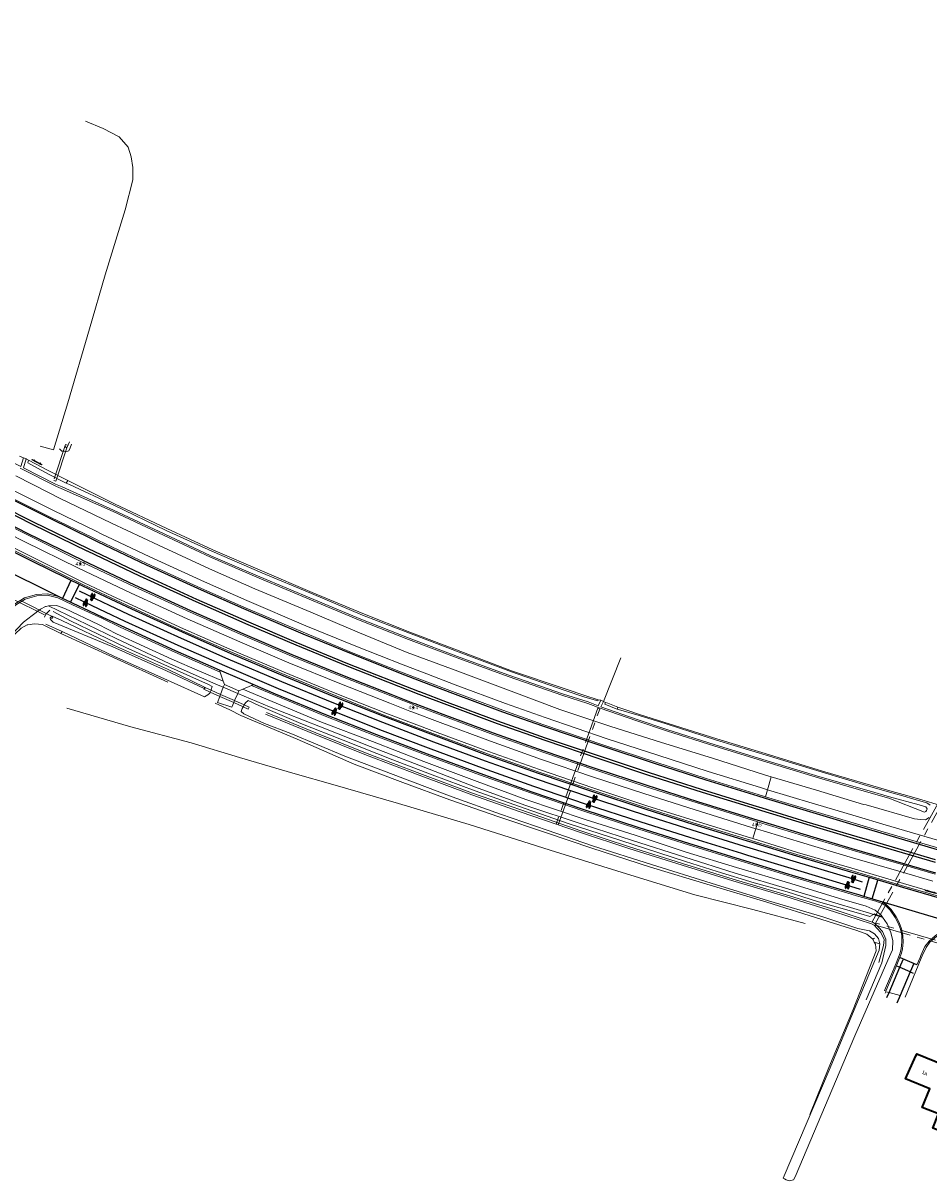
# Model space of a CAD drawing. Header units: metres. Extents: x 169249 to 194689, y 406250 to 412203.
# Tile 269 of 442: x 186732 to 186982, y 410191 to 410511. Entities that reach past the tile are written whole.
import ezdxf
from ezdxf.enums import TextEntityAlignment as Align

# ---------------------------------------------------------------- set-up
doc = ezdxf.new("R2010")
doc.units = ezdxf.units.M
doc.linetypes.add('BGT_NLCS_N264$0$AM-AS', pattern=[16, 10, -2, 2, -2])
doc.layers.get('0').update_dxf_attribs({"linetype": 'CONTINUOUS'})
for name, color, linetype, lineweight in [('BGT_NLCS_N264$0$B-WE-AM-AS_KUNSTWERK_DUIKER-GV', 252, 'BGT_NLCS_N264$0$AM-AS', 18), ('BGT_NLCS_N264$0$B-WE-FV-GELEIDING_WILDRASTER-G', 252, 'CONTINUOUS', 18), ('BGT_NLCS_N264$0$B-WE-GW-TALUD_KRUIN-G', 252, 'CONTINUOUS', 18), ('BGT_NLCS_N264$0$B-WE-GW-WATERGANG_INSTEEK-G', 252, 'CONTINUOUS', 18), ('BGT_NLCS_N264$0$B-WE-GW-WATERGANG_SLOOT_BODEM-G', 252, 'CONTINUOUS', 18), ('BGT_NLCS_N264$0$B-WE-OG-BREUKLIJN-G', 252, 'CONTINUOUS', 18), ('BGT_NLCS_N264$0$B-WE-OG-TOPOGRAFIE_BEBOUWING-G', 252, 'CONTINUOUS', 35), ('BGT_NLCS_N264$0$B-WE-OG-TOPOGRAFIE_CULTUURSCHEIDING-G', 252, 'CONTINUOUS', 18), ('BGT_NLCS_N264$0$B-WE-OG-TOPOGRAFIE_WATER-GV', 252, 'CONTINUOUS', 18), ('BGT_NLCS_N264$0$B-WE-OG-TOPOGRAFIE_WEG_BERM-GV', 252, 'CONTINUOUS', 18), ('BGT_NLCS_N264$0$B-WE-OG-TOPOGRAFIE_WEG_RIJWEG-GV', 252, 'CONTINUOUS', 18), ('BGT_NLCS_N264$0$B-WE-OG-TOPOGRAFIE_WEG_VERHARD-G', 252, 'CONTINUOUS', 18), ('BGT_NLCS_N264$0$B-WE-VW-MARKERING_SYMBOOL-S', 252, 'CONTINUOUS', 25), ('BGT_NLCS_N264$0$B-WE-VW-VERKEERSTEKEN_BORD-S', 252, 'CONTINUOUS', 25), ('X-XX-AL-REFERENTIE-G', 7, 'CONTINUOUS', 18)]:
    doc.layers.add(name, color=color, linetype=linetype, lineweight=lineweight)
for name, color, linetype in [('BGT_NLCS_N264$0$B-WE-IE-MEUBILAIR_WEGMEUBILAIR-S', 252, 'CONTINUOUS'), ('BGT_NLCS_N264$0$B-WE-OG-TOPOGRAFIE_WEG_RIJWEG-G', 252, 'CONTINUOUS'), ('BGT_NLCS_N264$0$B-WE-VW-MARKERING-G', 252, 'CONTINUOUS'), ('BGT_NLCS_N264$0$Label_Nummeraanduidingreeks', 252, 'CONTINUOUS'), ('BGT_NLCS_N264$0$Label_Puntobject', 252, 'CONTINUOUS')]:
    doc.layers.add(name, color=color, linetype=linetype)
doc.styles.add('BGT_NLCS_N264$0$STANDARD', font='txt')

# ---------------------------------------------------------------- blocks, each defined once
blk = doc.blocks.new('BGT_NLCS_N264$0$SIE-WEG_SCHRIKHEK')
for points in [[(-1.125, 0), (-1.125, 0.1), (-1.5, 0.1), (-1.5, 0)], [(-0.375, 0), (-0.375, 0.1), (-0.75, 0.1), (-0.75, 0)], [(0.375, 0.1), (0, 0.1), (0, 0), (0.375, 0)], [(1.125, 0), (1.125, 0.1), (0.75, 0.1), (0.75, 0)]]:
    blk.add_hatch(color=0).paths.add_polyline_path(points)
at = {"color": 0}
for p, q in [((-1.125, 0), (-1.125, 0.1)), ((-0.75, 0), (-0.75, 0.1)), ((-0.375, 0), (-0.375, 0.1)), ((0, 0.1), (0, 0)), ((0.375, 0.1), (0.375, 0)), ((0.75, 0.1), (0.75, 0)), ((1.125, 0.1), (1.125, 0))]:
    blk.add_line(p, q, dxfattribs=at)
at = {"flags": 128}
for points in [[(-1.5, 0.1), (1.5, 0.1), (1.5, 0), (-1.5, 0)], [(-1.0125, 0.1), (-1.0125, 0.25), (-0.8625, 0.25), (-0.8625, 0.1)], [(0.8625, 0.1), (0.8625, 0.25), (1.0125, 0.25), (1.0125, 0.1)]]:
    blk.add_lwpolyline(points, close=True, dxfattribs=at)
blk = doc.blocks.new('BGT_NLCS_N264$0$B-SVW-MARKERING_SYMBOOL_FIETS_2.0')
at = {"flags": 128}
for points in [[(-0.3, 1.14, 0.22312), (-0.36, 1.17, 0.22312), (-0.43, 1.14, 0.090648), (-0.51, 1, 0.047451), (-0.55, 0.83, 0.035374), (-0.57, 0.59, 0.035374), (-0.55, 0.35, 0.047451), (-0.51, 0.17, 0.090648), (-0.43, 0.03, 0.22312), (-0.36, 0, 0.22312), (-0.3, 0.03, 0.090648), (-0.22, 0.17, 0.047451), (-0.18, 0.35, 0.035374), (-0.16, 0.59, 0.035374), (-0.18, 0.83, 0.047451), (-0.22, 1, 0.038864), (-0.25, 1.07), (-0.24, 1.16), (0, 0.53), (0, 0.44, 0.544665), (0.06, 0.39), (0.14, 0.4, 0.008345), (0.15, 0.35, 0.047451), (0.19, 0.17, 0.090648), (0.27, 0.03, 0.22312), (0.33, 0, 0.22312), (0.4, 0.03, 0.090648), (0.48, 0.17, 0.047451), (0.52, 0.35, 0.035374), (0.53, 0.59, 0.035374), (0.52, 0.83, 0.047451), (0.48, 1, 0.090648), (0.4, 1.14, 0.22312), (0.33, 1.17, 0.22312), (0.27, 1.14)], [(-0.29, 1.14), (-0.22, 1.91), (-0.2, 1.96, -0.414214), (-0.13, 2), (-0.09, 2), (-0.09, 1.83), (-0.13, 1.83, 0.281777), (-0.19, 1.8), (-0.2, 1.6), (0.15, 1.6), (0.16, 1.73), (0.11, 1.78), (0.11, 1.85), (0.24, 1.85, -0.548946), (0.26, 1.83), (0.22, 1.67), (0.2, 1.69), (0.19, 1.54), (0.26, 1.14)]]:
    blk.add_lwpolyline(points, format="xyb", dxfattribs=at)
for points in [[(-0.27, 0.88), (-0.27, 0.81), (-0.31, 0.62), (-0.35, 0.55, -0.162278), (-0.36, 0.53, -0.720759), (-0.38, 0.55), (-0.38, 0.66), (-0.35, 0.75), (-0.31, 1, 0.01664), (-0.33, 1.03, 0.24906), (-0.36, 1.05, 0.24906), (-0.4, 1.03, 0.080527), (-0.46, 0.91, 0.039407), (-0.48, 0.78, 0.028874), (-0.49, 0.59, 0.028874), (-0.48, 0.4, 0.039407), (-0.46, 0.26, 0.080527), (-0.4, 0.15, 0.24906), (-0.36, 0.13, 0.24906), (-0.33, 0.15, 0.080527), (-0.27, 0.26, 0.039407), (-0.25, 0.4, 0.028874), (-0.24, 0.59, 0.028874), (-0.25, 0.78, 0.030907)], [(0.22, 1.06, 0.035986), (0.19, 1, 0.047451), (0.15, 0.83, 0.021905), (0.13, 0.68), (0.09, 0.68), (0.17, 1.3)], [(0.46, 0.59, 0.028874), (0.45, 0.78, 0.039407), (0.42, 0.91, 0.080527), (0.37, 1.03, 0.24906), (0.33, 1.05, 0.24906), (0.29, 1.03, 0.080527), (0.24, 0.91, 0.039407), (0.22, 0.78, 0.014843), (0.21, 0.68), (0.33, 0.68, -0.414214), (0.37, 0.64), (0.37, 0.53), (0.33, 0.46), (0.21, 0.42, 0.003097), (0.22, 0.4, 0.039407), (0.24, 0.26, 0.080527), (0.29, 0.15, 0.24906), (0.33, 0.13, 0.24906), (0.37, 0.15, 0.080527), (0.42, 0.26, 0.039407), (0.45, 0.4, 0.028874)]]:
    blk.add_lwpolyline(points, format="xyb", close=True, dxfattribs=at)
blk.add_lwpolyline([(-0.23, 1.29), (0, 0.68), (0.04, 0.68), (0.13, 1.43), (-0.22, 1.43)], close=True, dxfattribs=at)
for centre, start, end in [((-0.65, 0.85), 38.1274, 39.6888), ((0.62, 0.85), 140.3112, 141.8726)]:
    blk.add_arc(centre, 0.455, start, end)
blk = doc.blocks.new('BGT_NLCS_N264$0$SIE-WEG_PAAL_ALGEMEEN_TYPE_02-SO')
at = {"ltscale": 0.5}
h = blk.add_hatch(color=256, dxfattribs=at)
h.paths.add_polyline_path([(0, 0), (0.1875, 0, 0.41421356), (0, 0.1875)])
h.paths.add_polyline_path([(0, -0.1875), (0, 0), (-0.1875, 0, 0.41421356)])
for p, q in [((-0.1875, 0), (0.1875, 0)), ((0, -0.1875), (0, 0.1875))]:
    blk.add_line(p, q, dxfattribs=at)
blk.add_circle((0, 0), 0.1875, dxfattribs=at)
blk = doc.blocks.new('BGT_NLCS_N264')
at = {"layer": 'BGT_NLCS_N264$0$B-WE-AM-AS_KUNSTWERK_DUIKER-GV'}
for p, q in [((186783.56, 410326.46, 9.22), (186786.2, 410325.29, 9.24)), ((186786.41, 410325.85, 9.24), (186783.79, 410327.02, 9.22)), ((186786.2, 410325.29, 9.24), (186790.04, 410323.58, 9.27)), ((186790.29, 410324.13, 9.27), (186786.41, 410325.85, 9.24)), ((186790.04, 410323.58, 9.27), (186792.69, 410322.4, 9.29)), ((186792.98, 410322.93, 9.29), (186790.29, 410324.13, 9.27))]:
    blk.add_line(p, q, dxfattribs=at)
for points in [[(186740.86, 410384.81, 9.7), (186744.11, 410394.73, 9.64), (186743.54, 410394.92, 9.64), (186740.29, 410385, 9.7), (186740.86, 410384.81, 9.7)], [(186739.81, 410346.8, 9.29), (186740.08, 410347.33, 9.29), (186714.75, 410359.93, 9.28), (186714.48, 410359.39, 9.28), (186739.81, 410346.8, 9.29)], [(186781.87, 410327.5, 9.21), (186781.77, 410327.26, 9.21), (186783.56, 410326.46, 9.22)], [(186782.17, 410327.74, 9.21), (186782.01, 410327.81, 9.21), (186781.98, 410327.73, 9.21), (186781.87, 410327.5, 9.21)], [(186783.79, 410327.02, 9.22), (186782.54, 410327.57, 9.21), (186782.17, 410327.74, 9.21)], [(186792.69, 410322.4, 9.29), (186794.04, 410321.8, 9.3), (186794.29, 410322.35, 9.3), (186792.98, 410322.93, 9.29)], [(186879.76, 410289.75, 9.45), (186891.25, 410321.79, 9.45), (186890.69, 410321.99, 9.45), (186879.2, 410289.95, 9.45), (186879.76, 410289.75, 9.45)], [(186966.54, 410262.91, 9.38), (186967.42, 410262.42, 9.38), (186986.5, 410296.73, 9.36), (186985.63, 410297.22, 9.36), (186966.54, 410262.91, 9.38)], [(186999.28, 410252.84, 9.27), (186999.45, 410253.41, 9.27), (186967.64, 410262.6, 9.23), (186967.48, 410262.02, 9.23), (186999.28, 410252.84, 9.27)]]:
    blk.add_polyline3d(points, dxfattribs=at)
at = {"layer": 'BGT_NLCS_N264$0$B-WE-FV-GELEIDING_WILDRASTER-G'}
for p, q in [((186730.83, 410391.73, 10.22), (186731.91, 410391.27, 9.79)), ((186731.91, 410391.27, 9.79), (186732.63, 410390.96, 9.49)), ((186743.74, 410384.29, 10.02), (186743.73, 410384.27, 10.02)), ((186744.14, 410384.96, 10.07), (186743.74, 410384.29, 10.02)), ((186742.27, 410342.72, 0.59), (186742.62, 410343.24, 10.19)), ((186890.79, 410324.38, 9.94), (186891.56, 410324.21, 9.48)), ((186891.56, 410324.21, 9.48), (186892.27, 410323.88, 9.57)), ((186788.95, 410321.58, 10.27), (186784.92, 410323.38, 10.21)), ((186892.27, 410323.88, 9.57), (186892.86, 410323.59, 10.26)), ((186896.25, 410322.33, 10.26), (186896.07, 410321.78, 10.26)), ((186966.73, 410258.14, 10.5), (186967.24, 410258.41, 10.47)), ((186966.73, 410258.14, 10.5), (186967.17, 410257.31, 10.5))]:
    blk.add_line(p, q, dxfattribs=at)
for points in [[(186732.63, 410390.96, 9.49), (186732.72, 410390.93, 9.46), (186733.3, 410390.62, 9.49)], [(186733.3, 410390.62, 9.49), (186738.77, 410387.77, 9.78), (186744.14, 410384.96, 10.07)], [(186744.14, 410384.96, 10.07), (186757.13, 410378.56, 10.29), (186771.55, 410371.73, 10.16), (186784.25, 410365.87, 10.14), (186797.97, 410359.88, 10.3), (186811.75, 410354.03, 10.31), (186825.74, 410348.26, 10.22), (186838.73, 410343.04, 10.26), (186853.57, 410337.46, 10.33), (186866.89, 410332.34, 10.23), (186881.67, 410327.34, 10.29), (186887.37, 410325.48, 10.29), (186890.29, 410324.49, 10.23), (186890.79, 410324.38, 9.94)], [(186742.27, 410342.72, 10.22), (186737.19, 410345.13, 10.24), (186735.01, 410345.34, 10.23), (186733.13, 410345.07, 10.31), (186732.94, 410345.05, 10.32), (186731.24, 410344.13, 10.44), (186729.53, 410342.5, 10.45), (186727.98, 410341.05, 10.46), (186726.38, 410339.55, 10.43), (186724, 410331.65, 10.47)], [(186771.84, 410329.22, 10.13), (186756.82, 410336.02, 10.24), (186742.28, 410342.71, 10.22), (186742.27, 410342.72, 10.22)], [(186788.95, 410321.58, 10.27), (186792.01, 410320.01, 10.37), (186807.58, 410313.42, 10.29), (186823.34, 410306.58, 10.28), (186836.82, 410301.51, 10.32), (186849.82, 410296.7, 10.36), (186863.39, 410291.94, 10.32), (186876.5, 410287.59, 10.31), (186889.03, 410283.31, 10.32), (186905.28, 410278.07, 10.41), (186921.83, 410273.08, 10.38), (186937.45, 410268.38, 10.26), (186952.69, 410263.56, 10.34), (186962.36, 410260.5, 10.44), (186965.09, 410259.53, 10.48), (186966.73, 410258.14, 10.5)], [(186892.86, 410323.59, 10.26), (186892.89, 410323.57, 10.3), (186893.53, 410323.39, 10.32), (186896.25, 410322.33, 10.26)], [(186896.25, 410322.33, 10.26), (186899.3, 410321.31, 10.28), (186902.24, 410320.26, 10.23), (186923.59, 410313.53, 10.3), (186938.18, 410309.09, 10.28), (186952.8, 410304.63, 10.27), (186966.07, 410300.72, 10.32), (186972.13, 410298.96, 10.35), (186975.12, 410298.15, 10.38), (186978.13, 410297.31, 10.35), (186981.2, 410296.42, 10.33), (186984.3, 410295.44, 10.48), (186986.12, 410294.9, 10.57), (186991.98, 410293.15, 10.86), (186999.69, 410290.96, 10.73), (186999.89, 410290.9, 10.65)], [(186967.17, 410257.31, 10.5), (186967.46, 410256.76, 10.5), (186967.64, 410254.96, 10.5), (186961.33, 410238.66, 10.2), (186954.62, 410222.63, 10.22), (186949.33, 410209.64, 10.39)]]:
    blk.add_polyline3d(points, dxfattribs=at)
at = {"layer": 'BGT_NLCS_N264$0$B-WE-GW-TALUD_KRUIN-G'}
for points in [[(186738.84, 410350.31, 10.71), (186738.19, 410350.18, 10.74), (186738.03, 410350.15, 10.75), (186736.65, 410349.46, 10.73), (186734.3, 410347.66, 10.38)], [(186787.15, 410329.5, 10.62), (186780.59, 410332.3, 10.59), (186772.93, 410335.56, 10.58), (186757.61, 410342.63, 10.54), (186752.71, 410345.17, 10.61), (186743.35, 410349.62, 10.63), (186741.08, 410350.44, 10.73), (186739.04, 410350.35, 10.7), (186738.84, 410350.31, 10.71)], [(186792.54, 410327.27, 10.61), (186800.7, 410323.88, 10.68), (186814.29, 410318.19, 10.62), (186828.38, 410312.8, 10.65), (186842.64, 410307.27, 10.72), (186857.4, 410301.78, 10.72), (186870.79, 410296.79, 10.71), (186887.2, 410291.25, 10.68), (186901.09, 410286.93, 10.72), (186915.11, 410282.2, 10.66), (186929.07, 410278, 10.76), (186944.1, 410273.56, 10.8), (186957.51, 410269.43, 10.77), (186964.92, 410267.27, 10.87), (186967.41, 410266.2, 10.83), (186969.11, 410264.77, 10.79), (186969.47, 410264.25, 10.76)]]:
    blk.add_polyline3d(points, dxfattribs=at)
at = {"layer": 'BGT_NLCS_N264$0$B-WE-GW-WATERGANG_INSTEEK-G'}
for p, q in [((186738.09, 410345.29, 10.19), (186742.62, 410343.24, 10.19)), ((186783.56, 410326.46, 10.23), (186783.79, 410327.02, 10.3))]:
    blk.add_line(p, q, dxfattribs=at)
for points in [[(186741.89, 410393.75, 10.48), (186742.55, 410393.15, 10.39), (186743.26, 410393.08, 10.18), (186743.91, 410393.05, 10.06), (186744.45, 410393.19, 10.04), (186744.81, 410394.07, 10.11), (186745.23, 410395.08, 10.09)], [(186739.17, 410349.1, 10.28), (186738.09, 410348.03, 10.21), (186737.78, 410347.16, 10.18)], [(186783.79, 410327.02, 10.3), (186783.82, 410327.09, 10.31), (186784.05, 410328.03, 10.5), (186783.1, 410328.6, 10.09), (186777.09, 410331.27, 10.14), (186760.18, 410338.83, 10.13), (186744.91, 410346.17, 10.12), (186740.12, 410348.73, 10.19)], [(186742.62, 410343.24, 10.19), (186756.89, 410336.44, 10.18), (186771.78, 410329.74, 10.19), (186781.98, 410325.17, 10.23), (186782.92, 410325.7, 10.15), (186783.45, 410326.21, 10.19), (186783.56, 410326.46, 10.23)], [(186792.98, 410322.93, 10.27), (186793.27, 410323.53, 10.33), (186794.09, 410324.15, 10.37), (186796.95, 410322.79, 10.07), (186808.64, 410317.82, 10.14), (186820.3, 410313.19, 10.07), (186834.05, 410307.71, 10.18), (186844.91, 410303.59, 10.19), (186856.8, 410299.21, 10.17), (186870.62, 410294.3, 10.24)], [(186968.74, 410256.84, 10.44), (186968.3, 410258.31, 10.48), (186967.21, 410259.64, 10.45), (186965.81, 410260.43, 10.46), (186962.64, 410261.1, 10.45), (186952.94, 410264.31, 10.34), (186937.89, 410268.78, 10.33), (186922.02, 410273.65, 10.36), (186905.57, 410278.78, 10.39), (186889.29, 410283.95, 10.34), (186876.68, 410288.26, 10.33), (186863.77, 410292.7, 10.31), (186850.45, 410297.47, 10.33), (186839.46, 410301.66, 10.32), (186820.78, 410308.73, 10.3), (186805.82, 410315.07, 10.3), (186798.56, 410317.78, 10.36), (186792.88, 410320.44, 10.29), (186792.09, 410321.14, 10.15), (186792.43, 410321.98, 10.23), (186792.69, 410322.4, 10.24)], [(186792.69, 410322.4, 10.24), (186792.87, 410322.67, 10.25), (186792.98, 410322.93, 10.27)], [(186870.62, 410294.3, 10.24), (186882.79, 410290.07, 10.24), (186893.99, 410286.43, 10.2), (186903.9, 410283.22, 10.18), (186914.95, 410279.64, 10.21), (186923.76, 410276.82, 10.19), (186933.91, 410273.7, 10.19), (186943.06, 410271.2, 10.23), (186951.72, 410268.49, 10.21), (186963.45, 410265.17, 10.27), (186965.9, 410264.37, 10.27), (186966.9, 410264.97, 10.42)], [(186969.47, 410264.25, 10.76), (186970.74, 410262.36, 10.83), (186971.75, 410260.03, 10.86), (186972.32, 410257.71, 10.77), (186972.21, 410255.15, 10.76), (186970.92, 410252.35, 10.72), (186961.77, 410231.4, 10.87), (186945.27, 410192.37, 10.95), (186944.8, 410191.6, 10.89), (186943.71, 410191.3, 10.76), (186942.78, 410191.59, 10.75), (186942.36, 410191.84, 10.69), (186941.99, 410192.07, 10.63), (186954.97, 410222.58, 10.2), (186961.64, 410238.59, 10.2), (186968.51, 410255.07, 10.46), (186968.74, 410256.84, 10.44)], [(186966.9, 410264.97, 10.42), (186967.22, 410265.16, 10.47), (186969.47, 410264.25, 10.76)]]:
    blk.add_polyline3d(points, dxfattribs=at)
at = {"layer": 'BGT_NLCS_N264$0$B-WE-GW-WATERGANG_SLOOT_BODEM-G'}
blk.add_line((186897.09, 410335.99, 9.56), (186892.27, 410323.88, 9.57), dxfattribs=at)
for points in [[(186744.61, 410395.67, 9.64), (186743.98, 410394.19, 9.58), (186743.69, 410394.15, 9.64), (186743.41, 410394.36, 9.62)], [(186781.87, 410327.5, 9.46), (186771.51, 410332.38, 9.13), (186756.59, 410338.97, 9.23), (186740.11, 410345.86, 9.36), (186739.42, 410346.59, 9.3), (186739.34, 410347, 9.43), (186739.81, 410347.47, 9.39)], [(186739.81, 410347.47, 9.39), (186742.53, 410346.27, 9.22), (186756.79, 410339.42, 9.23), (186771.71, 410332.84, 9.13), (186782.17, 410327.74, 9.46), (186782.17, 410327.74, 9.46)], [(186782.17, 410327.74, 9.46), (186782.13, 410327.66, 9.46), (186782.01, 410327.43, 9.46), (186781.87, 410327.5, 9.46)], [(186968.44, 410251.67, 9.65), (186969.68, 410256.35, 9.59), (186969.89, 410258.01, 9.58), (186968.96, 410259.96, 9.55), (186967.92, 410261.12, 9.46), (186967.11, 410261.99, 9.29), (186966.36, 410262.43, 9.29), (186956.18, 410265.74, 9.35), (186942.66, 410269.91, 9.33), (186928.02, 410274.28, 9.27), (186914, 410278.62, 9.3), (186899.31, 410283.23, 9.34), (186885.89, 410287.64, 9.26), (186869.26, 410293.4, 9.26), (186855.92, 410298.07, 9.26), (186841.36, 410303.5, 9.21), (186826.73, 410308.99, 9.24), (186812.6, 410314.75, 9.2), (186798.88, 410320.34, 9.16)], [(186799.07, 410320.8, 9.16), (186812.79, 410315.21, 9.2), (186826.91, 410309.45, 9.24), (186841.54, 410303.97, 9.21), (186856.1, 410298.54, 9.26), (186869.42, 410293.87, 9.26), (186886.05, 410288.11, 9.26), (186899.46, 410283.71, 9.34), (186914.15, 410279.1, 9.3), (186928.17, 410274.75, 9.27), (186942.8, 410270.38, 9.33), (186956.33, 410266.22, 9.35), (186966.57, 410262.89, 9.29), (186967.43, 410262.39, 9.29), (186968.29, 410261.46, 9.46), (186969.39, 410260.24, 9.55), (186970.35, 410258.19, 9.58), (186970.31, 410256.35, 9.59), (186969.25, 410251.64, 9.65), (186964.88, 410241.39, 9.72)]]:
    blk.add_polyline3d(points, dxfattribs=at)
at = {"layer": 'BGT_NLCS_N264$0$B-WE-OG-BREUKLIJN-G'}
for p, q in [((186787.15, 410327.8, 10.13), (186791.18, 410326.1, 10.14)), ((186966.9, 410264.97, 10.5), (186969.52, 410264.12, 10.81))]:
    blk.add_line(p, q, dxfattribs=at)
for points in [[(186738.84, 410350.31, 10.71), (186757.53, 410341.29, 10.14), (186772.41, 410334.3, 10.13), (186785.14, 410328.65, 10.12), (186787.15, 410327.8, 10.13)], [(186734.3, 410347.66, 10.38), (186731.92, 410345.86, 10.44), (186730.1, 410343.91, 10.43), (186729.04, 410342.74, 10.41), (186725.92, 410340.72, 10.49), (186724.56, 410341, 10.63)], [(186791.18, 410326.1, 10.14), (186799.98, 410322.38, 10.18), (186814.07, 410316.83, 10.22), (186827.76, 410311.44, 10.19), (186842.45, 410305.78, 10.14), (186856.88, 410300.15, 10.24), (186870.53, 410295.22, 10.29), (186886.71, 410289.84, 10.26), (186900.35, 410285.42, 10.26), (186914.77, 410280.85, 10.28), (186928.69, 410276.43, 10.31), (186943.55, 410271.98, 10.33), (186957.2, 410267.96, 10.36), (186965.87, 410265.3, 10.38), (186966.9, 410264.97, 10.5)]]:
    blk.add_polyline3d(points, dxfattribs=at)
at = {"layer": 'BGT_NLCS_N264$0$B-WE-OG-TOPOGRAFIE_BEBOUWING-G'}
blk.add_polyline3d([(186993.4, 410220.54, 15.18), (186990.17, 410212.54, 14.12), (186992.05, 410211.99, 14), (186988.65, 410203.79, 13.89), (186983.37, 410205.84, 13.94), (186984.9, 410209.82, 14.19), (186980.43, 410211.61, 14.27), (186982.51, 410216.72, 15), (186975.83, 410219.48, 15.05), (186978.67, 410225.84, 15.1), (186978.88, 410226.31, 15.11), (186978.95, 410226.47, 15.11), (186993.4, 410220.54, 15.18)], dxfattribs=at)
at = {"layer": 'BGT_NLCS_N264$0$B-WE-OG-TOPOGRAFIE_CULTUURSCHEIDING-G'}
blk.add_line((186968.74, 410256.84, 10.44), (186967.17, 410257.31, 5.85), dxfattribs=at)
blk.add_polyline3d([(186948.08, 410262.44, 10.31), (186933.57, 410266.31, 10.29), (186917.55, 410270.4, 10.33), (186898.68, 410276.17, 10.3), (186877.52, 410282.73, 10.31), (186855.13, 410289.84, 10.38), (186835.65, 410295.7, 10.29), (186818.06, 410300.76, 10.32), (186806.37, 410304.02, 10.23), (186791.64, 410308.42, 10.24), (186778.26, 410312.42, 10.28), (186761.57, 410316.88, 10.16), (186743.87, 410322.04, 10.1)], dxfattribs=at)
at = {"layer": 'BGT_NLCS_N264$0$B-WE-OG-TOPOGRAFIE_WATER-GV'}
for points in [[(186892.27, 410323.88, 9.57), (186891.53, 410322.43, 9.4), (186901.63, 410318.87, 9.54), (186909.8, 410316.15, 9.47), (186923.19, 410311.92, 9.49), (186938.45, 410307.22, 9.46), (186952.13, 410303.06, 9.47), (186965.75, 410299.13, 9.46), (186971.33, 410297.53, 9.52), (186979.54, 410295.31, 9.52), (186981.42, 410294.74, 9.85), (186981.81, 410294.17, 9.8), (186981.62, 410293.71, 9.87), (186981.44, 410293.47, 9.85), (186981.04, 410293.3, 9.8), (186971.22, 410297.14, 9.52), (186965.64, 410298.74, 9.46), (186952.01, 410302.67, 9.47), (186938.33, 410306.84, 9.46), (186923.07, 410311.53, 9.49), (186909.68, 410315.77, 9.47), (186901.5, 410318.49, 9.54), (186891.39, 410322.06, 9.4), (186887.96, 410323.36, 9.5), (186881.07, 410325.5, 9.47), (186865.96, 410330.8, 9.51), (186852.56, 410335.67, 9.49), (186838.41, 410341.07, 9.46), (186825.04, 410346.26, 9.49), (186812.06, 410351.71, 9.47), (186797.12, 410358.02, 9.49), (186783.59, 410363.84, 9.48), (186770.61, 410369.9, 9.49), (186756.68, 410376.42, 9.51), (186742.38, 410382.78, 9.49), (186741.09, 410383.3, 9.45), (186731.01, 410388.38, 9.43)], [(186547.41, 410518.81, 9.5), (186546.37, 410513.14, 9.51), (186547.04, 410507.25, 9.53), (186551.29, 410498.35, 9.4), (186555.86, 410492.89, 9.6), (186560.37, 410484.69, 9.47), (186573.78, 410476.16, 9.49), (186585.46, 410469.23, 9.49), (186599.7, 410461.21, 9.52), (186609.84, 410455.48, 9.53), (186624.24, 410447.28, 9.45), (186639.24, 410439.18, 9.48), (186652.25, 410431.42, 9.47), (186665.35, 410423.9, 9.53), (186677.15, 410417.5, 9.54), (186691.91, 410409.31, 9.5), (186704.23, 410402.67, 9.46), (186718.21, 410395.29, 9.51), (186731.19, 410388.84, 9.43), (186731.91, 410391.27, 9.79)], [(186729.83, 410386.28, 10.76), (186738.82, 410381.64, 10.77), (186741.9, 410380.16, 10.77), (186756.23, 410373.18, 10.8), (186769.28, 410367.07, 10.83), (186783.38, 410360.58, 10.75), (186795.93, 410355.07, 10.88), (186811.4, 410348.56, 10.88), (186824.79, 410342.9, 10.87), (186838.03, 410337.47, 10.77), (186852.05, 410332.3, 10.76), (186866.01, 410327.01, 10.76), (186880.26, 410321.68, 11.05), (186894, 410317.09, 10.98), (186908.37, 410312.58, 11.02), (186922.45, 410308.18, 10.95), (186936.83, 410303.56, 10.94), (186938.69, 410303.02, 10.94)], [(186732.63, 410390.96, 9.49), (186731.89, 410388.49, 9.43), (186740.75, 410383.95, 9.45), (186742.62, 410383.23, 9.49), (186756.85, 410376.78, 9.51), (186770.78, 410370.26, 9.49), (186783.75, 410364.2, 9.48), (186797.28, 410358.39, 9.49), (186812.21, 410352.08, 9.47), (186825.19, 410346.63, 9.49), (186838.56, 410341.44, 9.46), (186852.7, 410336.05, 9.49), (186866.09, 410331.18, 9.51), (186881.19, 410325.88, 9.47), (186888.08, 410323.75, 9.5), (186890.78, 410322.68, 9.49), (186891.56, 410324.21, 9.48)], [(186743.74, 410384.29, 10.01), (186743.33, 410384.48, 9.97), (186738.8, 410386.74, 10.1), (186733.1, 410389.93, 10.16), (186733.3, 410390.62, 9.49)], [(186890.79, 410324.38, 9.94), (186890.69, 410324.03, 10.25), (186887.17, 410325.08, 10.28), (186881.41, 410326.99, 10.29), (186866.83, 410332.06, 10.23), (186853.57, 410337.1, 10.31), (186838.62, 410342.79, 10.24), (186825.63, 410347.8, 10.23), (186811.56, 410353.77, 10.29), (186797.87, 410359.42, 10.3), (186784.01, 410365.43, 10.23), (186771.41, 410371.14, 10.17), (186756.95, 410378.15, 10.26), (186744.66, 410383.87, 10.09), (186743.74, 410384.29, 10.01)], [(186938.69, 410303.02, 10.94), (186951.14, 410299.38, 11), (186964.16, 410295.41, 11.05), (186964.89, 410295.28, 10.98), (186978.31, 410291.46, 10.96), (186979.94, 410291.24, 10.91), (186981.34, 410291.15, 10.88), (186982.35, 410291.81, 10.74)], [(186982.62, 410295.2, 10.44), (186981.73, 410295.81, 10.36), (186978.09, 410296.9, 10.33), (186975.02, 410297.8, 10.31), (186971.98, 410298.63, 10.37), (186965.95, 410300.34, 10.24), (186952.44, 410304.41, 10.29), (186938.2, 410308.76, 10.28), (186923.54, 410313.2, 10.27), (186909.64, 410317.71, 10.35), (186902.12, 410320.03, 10.27), (186895.8, 410321.82, 10.26), (186892.67, 410323.17, 10.3), (186892.86, 410323.59, 10.26)]]:
    blk.add_polyline3d(points, dxfattribs=at)
at = {"layer": 'BGT_NLCS_N264$0$B-WE-OG-TOPOGRAFIE_WEG_BERM-GV'}
for p, q in [((186937.65, 410299.47, 11.22), (186938.69, 410303.02, 10.94)), ((186937.09, 410297.55, 11.22), (186937.65, 410299.47, 11.22)), ((186934.39, 410288.68, 11.23), (186934.97, 410290.59, 11.23)), ((186933.67, 410286.34, 11.02), (186933.55, 410285.96, 10.99)), ((186934.39, 410288.68, 11.23), (186933.67, 410286.34, 11.02))]:
    blk.add_line(p, q, dxfattribs=at)
for points in [[(186937.65, 410299.47, 11.22), (186935.66, 410300.07, 11.22), (186921.24, 410304.51, 11.21), (186907.34, 410309.01, 11.22), (186893.34, 410313.57, 11.21), (186876.17, 410319.45, 11.18), (186865.17, 410323.34, 11.16), (186851.28, 410328.5, 11.16), (186843.41, 410331.5, 11.15), (186836.91, 410333.98, 11.14), (186823.8, 410339.15, 11.13), (186810.02, 410344.85, 11.13), (186793.68, 410351.85, 11.11), (186781.96, 410357, 11.09), (186766.84, 410363.91, 11.09), (186753.38, 410370.29, 11.06), (186752.02, 410370.95, 11.06), (186740.23, 410376.69, 11.06), (186726.96, 410383.3, 11.05)], [(186933.55, 410285.96, 10.99), (186932.02, 410286.43, 10.99), (186917.33, 410290.95, 10.98), (186904.28, 410295.05, 10.95), (186889.32, 410300.01, 10.96), (186874.58, 410305.05, 10.94), (186860.48, 410310.02, 10.92), (186846.27, 410315.28, 10.92), (186832.08, 410320.66, 10.89), (186818.1, 410326.2, 10.87), (186804.01, 410332.02, 10.89), (186789.62, 410338.09, 10.88), (186776.21, 410344.02, 10.84), (186762.17, 410350.42, 10.85), (186756.51, 410353.05, 10.83), (186748.71, 410356.74, 10.83), (186734.93, 410363.51, 10.91), (186721.49, 410370.2, 10.91)], [(186934.39, 410288.68, 11.23), (186934.38, 410288.68, 11.23), (186917.6, 410293.91, 11.2), (186903.47, 410298.39, 11.19), (186889.23, 410303.07, 11.18), (186875.16, 410307.84, 11.17), (186861.04, 410312.88, 11.16), (186847.13, 410318.03, 11.14), (186839.34, 410321.02, 11.13), (186838.75, 410321.24, 11.13), (186833.19, 410323.39, 11.13), (186819.37, 410328.83, 11.11), (186805.28, 410334.56, 11.09), (186791.72, 410340.37, 11.09), (186777.15, 410346.78, 11.07), (186761.74, 410353.8, 11.06), (186747.12, 410360.74, 11.06), (186747.11, 410360.75, 11.06), (186732.14, 410368.14, 11.04), (186723.01, 410372.73, 11.04)], [(186986.84, 410284.89, 11.25), (186969.56, 410289.92, 11.24), (186962.8, 410291.95, 11.24), (186949.99, 410295.75, 11.23), (186937.67, 410299.46, 11.22), (186937.65, 410299.47, 11.22)], [(186933.55, 410285.96, 10.99), (186945.96, 410282.15, 11), (186960.92, 410277.76, 11.02), (186975.28, 410273.5, 11.11), (187003.63, 410265.25, 11.05)], [(186983.39, 410274.16, 11.27), (186974.61, 410276.74, 11.26), (186960.45, 410280.86, 11.24), (186946.74, 410284.94, 11.23), (186934.55, 410288.63, 11.23), (186934.39, 410288.68, 11.23)]]:
    blk.add_polyline3d(points, dxfattribs=at)
at = {"layer": 'BGT_NLCS_N264$0$B-WE-OG-TOPOGRAFIE_WEG_RIJWEG-G'}
for p, q in [((186741.58, 410352.91, 10.79), (186719.36, 410363.93, 10.77)), ((186742.68, 410352.39, 10.78), (186741.58, 410352.91, 10.79)), ((186744.91, 410351.33, 10.74), (186742.68, 410352.39, 10.78)), ((186967.72, 410268.97, 10.96), (186964.31, 410269.98, 10.93)), ((186992.24, 410261.65, 10.96), (186967.72, 410268.97, 10.96))]:
    blk.add_line(p, q, dxfattribs=at)
for points in [[(186721.04, 410369.31, 10.91), (186734.49, 410362.61, 10.91), (186748.27, 410355.84, 10.83), (186756.08, 410352.14, 10.83), (186761.75, 410349.51, 10.85), (186775.8, 410343.11, 10.84), (186789.23, 410337.17, 10.88), (186803.62, 410331.1, 10.89), (186817.72, 410325.28, 10.87), (186831.72, 410319.73, 10.89), (186845.92, 410314.34, 10.92), (186860.14, 410309.08, 10.92), (186874.25, 410304.1, 10.94), (186889, 410299.06, 10.96), (186903.97, 410294.1, 10.95), (186917.03, 410289.99, 10.98), (186931.73, 410285.47, 10.99), (186933.26, 410285, 10.99), (186945.67, 410281.19, 11), (186960.63, 410276.8, 11.02), (186965.77, 410275.28, 11.05)], [(186786.1, 410332.54, 10.73), (186773.93, 410337.93, 10.71), (186758.89, 410344.77, 10.72), (186753.89, 410347.09, 10.71), (186749.98, 410348.97, 10.7), (186745.64, 410350.99, 10.73), (186744.91, 410351.33, 10.74)], [(186795.43, 410328.56, 10.74), (186786.73, 410332.26, 10.74), (186786.1, 410332.54, 10.73)], [(186964.31, 410269.98, 10.93), (186962.89, 410270.4, 10.92), (186959.01, 410271.51, 10.89), (186944.59, 410275.78, 10.88), (186931.65, 410279.73, 10.86), (186930.17, 410280.18, 10.86), (186915.85, 410284.6, 10.83), (186902.12, 410288.97, 10.8), (186886.7, 410294.03, 10.82), (186872.54, 410298.83, 10.82), (186858.21, 410303.92, 10.79), (186843.65, 410309.29, 10.77), (186829.61, 410314.65, 10.75), (186815.51, 410320.19, 10.73), (186801.61, 410325.93, 10.74), (186795.43, 410328.56, 10.74)], [(186965.77, 410275.28, 11.05), (186975, 410272.54, 11.11), (186996.51, 410266.28, 11.07)]]:
    blk.add_polyline3d(points, dxfattribs=at)
at = {"layer": 'BGT_NLCS_N264$0$B-WE-OG-TOPOGRAFIE_WEG_RIJWEG-GV'}
for points in [[(186937.09, 410297.55, 11.22), (186935.08, 410298.16, 11.22), (186920.64, 410302.6, 11.21), (186906.72, 410307.11, 11.22), (186892.7, 410311.67, 11.21), (186875.51, 410317.56, 11.18), (186864.48, 410321.46, 11.16), (186850.58, 410326.63, 11.16), (186842.7, 410329.63, 11.15), (186836.18, 410332.12, 11.14), (186823.05, 410337.29, 11.13), (186809.24, 410343.01, 11.13), (186792.88, 410350.01, 11.11), (186781.14, 410355.17, 11.09), (186766, 410362.09, 11.09), (186752.52, 410368.48, 11.06), (186751.15, 410369.15, 11.06), (186739.34, 410374.9, 11.06), (186726.05, 410381.52, 11.05)], [(186723.92, 410374.52, 11.04), (186733.03, 410369.93, 11.04), (186748, 410362.54, 11.06), (186748, 410362.54, 11.06), (186762.58, 410355.62, 11.06), (186777.97, 410348.61, 11.07), (186792.52, 410342.21, 11.09), (186806.05, 410336.41, 11.09), (186820.11, 410330.69, 11.11), (186833.91, 410325.25, 11.13), (186839.47, 410323.11, 11.13), (186840.06, 410322.89, 11.13), (186847.84, 410319.91, 11.14), (186861.73, 410314.76, 11.16), (186875.82, 410309.73, 11.17), (186889.87, 410304.97, 11.18), (186904.08, 410300.29, 11.19), (186918.2, 410295.82, 11.2), (186934.97, 410290.59, 11.23)], [(186986.28, 410282.97, 11.25), (186969, 410288.01, 11.24), (186962.23, 410290.03, 11.24), (186949.42, 410293.83, 11.23), (186937.09, 410297.55, 11.22)], [(186934.97, 410290.59, 11.23), (186935.14, 410290.54, 11.23), (186947.32, 410286.85, 11.23), (186961.02, 410282.78, 11.24), (186975.18, 410278.66, 11.26), (186983.96, 410276.08, 11.27)]]:
    blk.add_polyline3d(points, dxfattribs=at)
at = {"layer": 'BGT_NLCS_N264$0$B-WE-OG-TOPOGRAFIE_WEG_VERHARD-G'}
for p, q in [((186786.1, 410332.54, 10.73), (186786.28, 410332.01, 10.71)), ((186787.15, 410329.5, 10.62), (186786.28, 410332.01, 10.71)), ((186786.41, 410325.85, 10.4), (186787.15, 410327.8, 10.53)), ((186787.46, 410328.59, 10.58), (186787.15, 410329.5, 10.62)), ((186787.15, 410327.8, 10.53), (186787.46, 410328.59, 10.58)), ((186791.49, 410326.8, 10.57), (186787.46, 410328.59, 10.58)), ((186794.94, 410328.34, 10.72), (186792.54, 410327.27, 10.61)), ((186794.94, 410328.34, 10.72), (186795.43, 410328.56, 10.74)), ((186786.2, 410325.29, 10.36), (186786.41, 410325.85, 10.4)), ((186791.18, 410326.1, 10.53), (186790.29, 410324.13, 10.41)), ((186791.49, 410326.8, 10.57), (186791.18, 410326.1, 10.53)), ((186792.54, 410327.27, 10.61), (186791.49, 410326.8, 10.57)), ((186790.29, 410324.13, 10.41), (186790.04, 410323.58, 10.38)), ((186974.3, 410242.53, 2.15), (186971.24, 410243.37, 8.92))]:
    blk.add_line(p, q, dxfattribs=at)
for points in [[(186736.58, 410394.47, 10.62), (186740.26, 410393.44, 10.61), (186744.2, 410406.49, 10.6), (186750.18, 410426.97, 10.56), (186754.55, 410441.85, 10.58), (186760.01, 410459.9, 10.58), (186762.12, 410468.2, 10.56), (186762.19, 410471.55, 10.58), (186761.71, 410474.5, 10.61), (186760.9, 410477.18, 10.59), (186758.38, 410480.04, 10.5), (186753.99, 410482.38, 10.58), (186749.11, 410484.39, 10.67)], [(187003.49, 410264.66, 11.05), (186974.67, 410273.03, 11.11), (186960.76, 410277.12, 11.03), (186945.73, 410281.56, 10.98), (186933.37, 410285.38, 11.01), (186932.96, 410285.51, 11.01), (186917.1, 410290.34, 10.97), (186904.13, 410294.51, 10.94), (186889.1, 410299.43, 10.96), (186874.26, 410304.46, 10.95), (186860.23, 410309.38, 10.91), (186846.57, 410314.49, 10.89), (186831.83, 410319.98, 10.89), (186817.88, 410325.63, 10.87), (186803.32, 410331.6, 10.88), (186789.44, 410337.5, 10.86), (186775.89, 410343.4, 10.84), (186761.92, 410349.86, 10.84), (186756.15, 410352.52, 10.83), (186748.52, 410356.11, 10.82), (186734.67, 410362.97, 10.91), (186721.22, 410369.67, 10.91)], [(186741.58, 410352.91, 10.79), (186738.54, 410353.66, 10.76), (186735.51, 410353.51, 10.72), (186732.22, 410352.54, 10.68), (186729.46, 410350.79, 10.69), (186727.94, 410349.15, 10.72), (186726.8, 410347.42, 10.72), (186725.81, 410345.07, 10.73), (186724.6, 410341.14, 10.63)], [(186724.6, 410341.14, 10.63), (186725, 410341.09, 10.63), (186726.19, 410344.93, 10.73), (186727.15, 410347.23, 10.72), (186728.25, 410348.9, 10.72), (186729.72, 410350.48, 10.69), (186732.39, 410352.17, 10.68), (186735.58, 410353.11, 10.72), (186738.5, 410353.26, 10.76), (186741.44, 410352.53, 10.79), (186745.47, 410350.62, 10.73), (186749.88, 410348.59, 10.68), (186753.74, 410346.79, 10.7), (186758.67, 410344.43, 10.67), (186773.77, 410337.54, 10.69), (186786.28, 410332.01, 10.71)], [(186794.94, 410328.34, 10.72), (186801.56, 410325.55, 10.73), (186815.36, 410319.85, 10.71), (186829.45, 410314.29, 10.73), (186843.5, 410308.92, 10.73), (186858.02, 410303.55, 10.75), (186872.35, 410298.51, 10.78), (186886.59, 410293.65, 10.8), (186902.03, 410288.6, 10.79), (186915.76, 410284.23, 10.81), (186930.11, 410279.79, 10.82), (186944.49, 410275.42, 10.86), (186958.94, 410271.12, 10.85), (186962.91, 410269.92, 10.89), (186967.63, 410268.61, 10.94), (186969.33, 410268.04, 10.92), (186970.35, 410267.39, 10.95), (186971.55, 410266.16, 10.94), (186972.89, 410264.1, 10.92), (186973.79, 410262.57, 10.93), (186974.4, 410260.93, 10.91), (186974.75, 410259.13, 10.92), (186974.81, 410257.34, 10.94), (186974.61, 410255.52, 10.98), (186974.34, 410254.35, 11.04), (186973.2, 410251.54, 10.98), (186971.67, 410247.82, 10.87), (186969.96, 410243.94, 10.86), (186970.35, 410243.73, 10.98), (186972.01, 410247.74, 10.97), (186973.54, 410251.48, 11.03), (186974.68, 410254.26, 11), (186975, 410255.48, 11.03), (186975.17, 410257.29, 11), (186975.08, 410259.17, 10.96), (186974.73, 410261.03, 10.88), (186974.03, 410262.75, 10.93), (186973.21, 410264.33, 10.95), (186971.83, 410266.35, 10.93), (186970.57, 410267.66, 10.92), (186969.45, 410268.36, 10.96), (186967.72, 410268.97, 10.96)], [(186790.04, 410323.58, 10.38), (186789.49, 410322.34, 10.3), (186785.57, 410323.64, 10.26), (186786.2, 410325.29, 10.36)], [(187084.7, 410234.87, 10.92), (187073.69, 410237.92, 10.95), (187058.61, 410242.08, 10.91), (187044.72, 410246.15, 10.93), (187030.36, 410250.32, 10.92), (187016.09, 410254.45, 10.91), (187002.13, 410258.51, 10.86), (186995.34, 410260.48, 10.94), (186992.23, 410261.29, 10.93), (186990.42, 410261.21, 10.9), (186988.57, 410260.84, 10.9), (186986.36, 410260.12, 10.89), (186984.34, 410258.91, 10.88), (186982.53, 410257.27, 10.89), (186981.48, 410255.83, 10.92), (186980.39, 410253.5, 10.98), (186980.12, 410252.92, 11), (186975.66, 410242.11, 10.86)], [(186992.24, 410261.65, 10.96), (186990.4, 410261.6, 10.93), (186988.57, 410261.25, 10.93), (186986.27, 410260.5, 10.9), (186984.11, 410259.19, 10.89), (186982.3, 410257.56, 10.93), (186981.18, 410256.09, 10.95), (186980.05, 410253.62, 10.97), (186979.81, 410253.11, 10.97), (186978.97, 410251.09, 8.94)], [(186971.24, 410243.37, 8.92), (186970.31, 410243.62, 10.96), (186970.17, 410243.2, 10.92)]]:
    blk.add_polyline3d(points, dxfattribs=at)
at = {"layer": 'BGT_NLCS_N264$0$B-WE-VW-MARKERING-G'}
for p, q in [((186745.04, 410357.38, 10.9), (186742.68, 410352.39, 10.78)), ((186744.91, 410351.33, 10.74), (186747.37, 410356.2, 10.85)), ((186742.68, 410352.39, 10.78), (186742.68, 410352.39, 10.78)), ((186744.91, 410351.33, 10.74), (186744.91, 410351.33, 10.74)), ((186965.77, 410275.28, 11), (186964.31, 410269.98, 10.93)), ((186965.78, 410275.31, 11.01), (186965.77, 410275.28, 11)), ((186966.61, 410269.3, 10.95), (186968.13, 410274.44, 11.06)), ((186964.31, 410269.98, 10.93), (186964.31, 410269.98, 10.93)), ((186974.2, 410250.37, 11.02), (186975.13, 410252.55, 11.04)), ((186978.97, 410251.09, 0), (186974.45, 410252.98, 11.01)), ((186978.07, 410251.41, 11.02), (186977.09, 410249.11, 10.99)), ((186971.24, 410243.37, 10.97), (186974.2, 410250.37, 11.02)), ((186977.09, 410249.11, 10.99), (186974.3, 410242.53, 10.91)), ((186977.09, 410249.11, 10.91), (186977.92, 410248.75, 10.88)), ((186970.65, 410241.99, 10.96), (186971.24, 410243.37, 10.97)), ((186974.3, 410242.53, 10.91), (186973.39, 410240.4, 10.89))]:
    blk.add_line(p, q, dxfattribs=at)
at = {"layer": 'BGT_NLCS_N264$0$B-WE-VW-MARKERING-G', "linetype": 'Continuous'}
for points in [[(186725.9, 410381.22, 11.06), (186739.21, 410374.54, 11.07), (186750.97, 410368.77, 11.07), (186752.47, 410368.04, 11.07), (186765.86, 410361.66, 11.09), (186781.01, 410354.79, 11.1), (186792.73, 410349.6, 11.11), (186809.12, 410342.61, 11.13), (186822.96, 410336.93, 11.14), (186836.07, 410331.69, 11.14), (186842.54, 410329.23, 11.15), (186850.52, 410326.19, 11.17), (186864.37, 410321.06, 11.17), (186875.46, 410317.14, 11.18), (186892.37, 410311.39, 11.21), (186906.55, 410306.71, 11.22), (186920.55, 410302.24, 11.22), (186934.98, 410297.79, 11.24), (186936.98, 410297.17, 11.24), (186949.23, 410293.42, 11.23), (186962.15, 410289.6, 11.25), (186968.95, 410287.59, 11.25), (186986.15, 410282.48, 11.26)], [(186984.14, 410276.44, 11.28), (186975.31, 410279, 11.27), (186961.05, 410283.16, 11.25), (186947.48, 410287.19, 11.24), (186935.39, 410290.89, 11.24), (186935.09, 410290.98, 11.24), (186918.33, 410296.14, 11.21), (186904.12, 410300.7, 11.21), (186889.97, 410305.38, 11.19), (186875.93, 410310.16, 11.18), (186861.85, 410315.12, 11.17), (186847.96, 410320.26, 11.16), (186840.18, 410323.2, 11.15), (186839.57, 410323.43, 11.15), (186834.02, 410325.59, 11.14), (186820.26, 410331.06, 11.12), (186806.23, 410336.78, 11.1), (186792.62, 410342.63, 11.1), (186778.17, 410348.97, 11.09), (186762.73, 410356.04, 11.07), (186748.3, 410362.91, 11.08), (186748.2, 410362.96, 11.08), (186733.25, 410370.29, 11.05), (186724.15, 410374.85, 11.05)]]:
    blk.add_polyline3d(points, dxfattribs=at)
at = {"layer": 'BGT_NLCS_N264$0$B-WE-VW-MARKERING-G'}
for points in [[(186984.05, 410280.11, 11.34), (186968.18, 410284.81, 11.34), (186962.47, 410286.44, 11.33), (186948.59, 410290.55, 11.32), (186936.12, 410294.36, 11.31), (186933.66, 410295.12, 11.31), (186919.71, 410299.44, 11.29), (186904.73, 410304.24, 11.28), (186891.42, 410308.65, 11.27), (186876.27, 410313.76, 11.26), (186863.05, 410318.41, 11.25), (186849.14, 410323.63, 11.25), (186841.49, 410326.54, 11.24), (186841.43, 410326.56, 11.24), (186821.63, 410334.31, 11.21), (186807.31, 410340.22, 11.2), (186794.25, 410345.8, 11.19), (186779.87, 410352.11, 11.17), (186764.24, 410359.29, 11.18), (186749.93, 410366.08, 11.15), (186749.73, 410366.18, 11.15), (186734.89, 410373.41, 11.13), (186725.76, 410378.04, 11.12)], [(186725.49, 410377.43, 11.12), (186734.55, 410372.87, 11.12), (186749.44, 410365.56, 11.16), (186749.54, 410365.51, 11.16), (186763.96, 410358.67, 11.15), (186779.56, 410351.57, 11.17), (186793.91, 410345.21, 11.18), (186807.21, 410339.55, 11.19), (186821.36, 410333.74, 11.2), (186841.25, 410325.93, 11.23), (186848.84, 410323.02, 11.24), (186862.88, 410317.8, 11.24), (186876.05, 410313.17, 11.25), (186891.29, 410307.98, 11.27), (186904.45, 410303.64, 11.28), (186919.57, 410298.8, 11.29), (186933.36, 410294.55, 11.31), (186935.94, 410293.76, 11.31), (186948.45, 410289.93, 11.32), (186962.27, 410285.84, 11.32), (186967.98, 410284.16, 11.33), (186984.01, 410279.46, 11.34)], [(186747.33, 410354.45, 10.79), (186751.76, 410352.34, 10.78), (186755.57, 410350.51, 10.79), (186760.9, 410348.05, 10.8), (186775.54, 410341.39, 10.8), (186788.43, 410335.72, 10.83), (186803.25, 410329.4, 10.85), (186817.18, 410323.66, 10.83), (186831.21, 410318.14, 10.84), (186845.26, 410312.76, 10.88), (186859.54, 410307.51, 10.88), (186873.72, 410302.46, 10.91), (186888.09, 410297.59, 10.93), (186903.35, 410292.58, 10.91), (186916.76, 410288.34, 10.94), (186931.15, 410283.87, 10.94), (186932.76, 410283.38, 10.95), (186945.6, 410279.52, 10.96), (186960.09, 410275.17, 10.99), (186963.85, 410274.04, 11.02)], [(186746.17, 410352.67, 10.77), (186750.81, 410350.44, 10.74), (186754.52, 410348.67, 10.75), (186759.94, 410346.14, 10.75), (186774.61, 410339.47, 10.75), (186787.5, 410333.8, 10.78), (186802.35, 410327.45, 10.79), (186816.35, 410321.74, 10.78), (186830.4, 410316.16, 10.79), (186844.52, 410310.79, 10.82), (186858.7, 410305.52, 10.84), (186872.95, 410300.49, 10.87), (186887.26, 410295.6, 10.87), (186902.58, 410290.6, 10.85), (186916.05, 410286.32, 10.89), (186930.49, 410281.89, 10.89), (186932.15, 410281.39, 10.9), (186944.98, 410277.49, 10.92), (186959.43, 410273.15, 10.93), (186963.23, 410271.94, 10.96)], [(186973.26, 410250.78, 11.02), (186974.2, 410250.38, 10.99), (186974.2, 410250.37, 10.99)], [(186974.2, 410250.37, 10.99), (186976.95, 410249.17, 10.91), (186977.09, 410249.11, 10.91)]]:
    blk.add_polyline3d(points, dxfattribs=at)
at = {"layer": 'BGT_NLCS_N264$0$B-WE-IE-MEUBILAIR_WEGMEUBILAIR-S', "color": 7}
for p in [(186747.65, 410361.95, 11.01), (186839.72, 410322.22, 11.04), (186934.7, 410289.84, 11.18)]:
    blk.add_blockref('BGT_NLCS_N264$0$SIE-WEG_PAAL_ALGEMEEN_TYPE_02-SO', p, dxfattribs=at)
at = {"layer": 'BGT_NLCS_N264$0$B-WE-VW-MARKERING_SYMBOOL-S', "color": 7}
for p, rotation in [((186751.29, 410353.67, 10.81), 160.3174886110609), ((186748.84, 410350.28, 10.72), 342.0815362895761), ((186817.57, 410320.19, 10.77), 337.3850905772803), ((186819.85, 410323.56, 10.85), 158.7265931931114), ((186887.97, 410294.44, 10.84), 341.9668852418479), ((186890.08, 410297.89, 10.95), 162.3855074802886), ((186959.57, 410272.12, 10.89), 346.5665657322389), ((186961.56, 410275.7, 11.01), 166.6194289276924)]:
    blk.add_blockref('BGT_NLCS_N264$0$B-SVW-MARKERING_SYMBOOL_FIETS_2.0', p, dxfattribs=dict(at, rotation=rotation))
at = {"layer": 'BGT_NLCS_N264$0$B-WE-VW-VERKEERSTEKEN_BORD-S', "color": 7}
for p, rotation in [((186735.61, 410390.04, 10.43), 332.2801851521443), ((186982.76, 410271.14, 11.09), 344.1406337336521)]:
    blk.add_blockref('BGT_NLCS_N264$0$SIE-WEG_SCHRIKHEK', p, dxfattribs=dict(at, rotation=rotation))
at = {"layer": 'BGT_NLCS_N264$0$Label_Nummeraanduidingreeks', "color": 7, "lineweight": 18, "style": 'BGT_NLCS_N264$0$STANDARD'}
blk.add_text('1a', height=1, rotation=-22.6, dxfattribs=at).set_placement((186981.1, 410221.14), align=Align.MIDDLE)
at = {"layer": 'BGT_NLCS_N264$0$Label_Puntobject', "lineweight": 18, "style": 'BGT_NLCS_N264$0$STANDARD'}
for s, p in [('43.3', (186747.65, 410361.95, 11.01)), ('43.4', (186839.72, 410322.22, 11.04)), ('43.5', (186934.7, 410289.84, 11.18))]:
    blk.add_text(s, height=1, dxfattribs=at).set_placement(p, align=Align.MIDDLE)

msp = doc.modelspace()

# ---------------------------------------------------------------- block references
at = {"layer": 'X-XX-AL-REFERENTIE-G'}
msp.add_blockref('BGT_NLCS_N264', (0, 0), dxfattribs=at)

doc.saveas('drawing.dxf')
